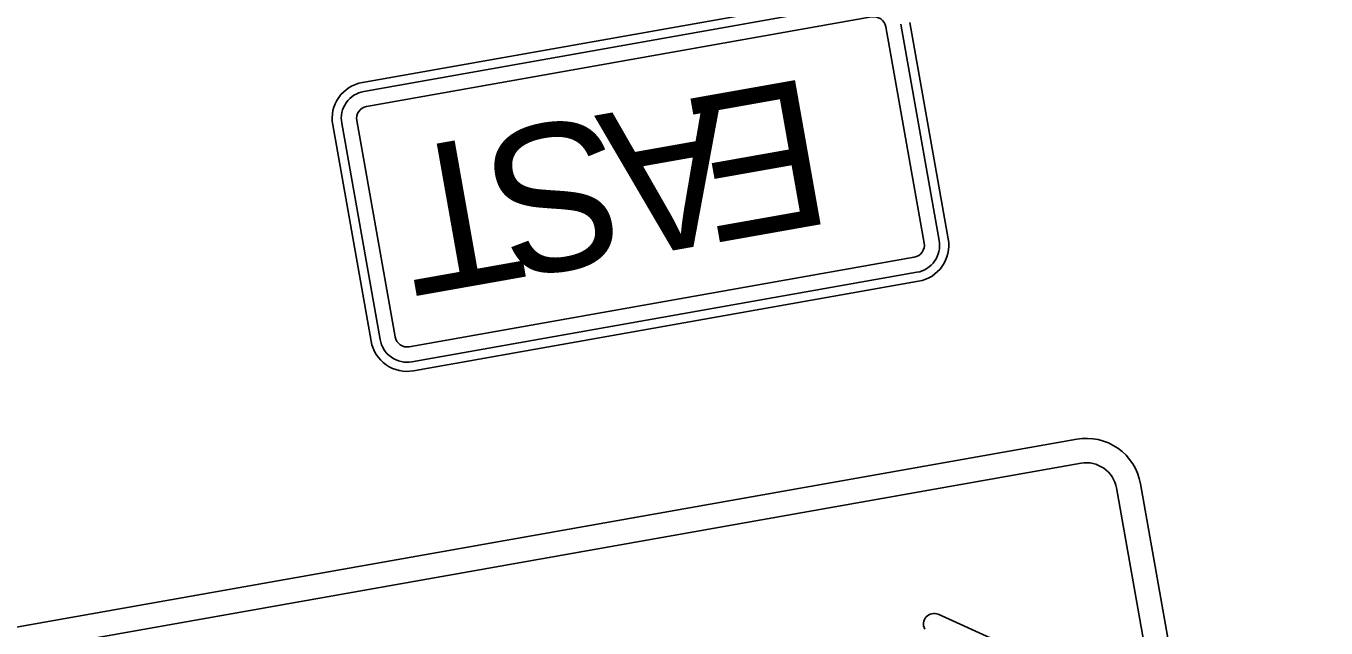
# Model space of a CAD drawing. Extents: x 1581789 to 1622364, y 1043167 to 1103486.
# Drawn here: x 1611850.73 to 1611886.22, y 1090916.96 to 1090933.4 of the extents above; entities that cross this region are included whole.
import ezdxf

# ---------------------------------------------------------------- set-up
doc = ezdxf.new("R2010")
doc.units = 0
doc.layers.add('RD_PD_ALT1_TX', color=7, linetype='Continuous')

msp = doc.modelspace()

# ---------------------------------------------------------------- linework, layer by layer
at = {"layer": 'RD_PD_ALT1_TX'}
for points in [[(1611873.698, 1090934.308), (1611859.913, 1090931.863)], [(1611859.957, 1090931.617), (1611873.742, 1090934.062)], [(1611873.815, 1090933.651), (1611860.03, 1090931.206)], [(1611875.249, 1090927.474), (1611874.201, 1090933.381)], [(1611874.611, 1090933.454), (1611875.659, 1090927.546)], [(1611875.905, 1090927.59), (1611874.857, 1090933.498)], [(1611859.103, 1090930.703), (1611860.151, 1090924.796)], [(1611860.397, 1090924.839), (1611859.35, 1090930.747)], [(1611859.76, 1090930.82), (1611860.808, 1090924.912)], [(1611861.194, 1090924.642), (1611874.979, 1090927.087)], [(1611875.052, 1090926.677), (1611861.267, 1090924.232)], [(1611861.31, 1090923.986), (1611875.095, 1090926.431)], [(1611879.415, 1090922.119), (1611819.352, 1090911.465)], [(1611819.352, 1090911.465), (1611879.415, 1090922.119)], [(1611879.531, 1090921.462), (1611819.469, 1090910.809)], [(1611885.562, 1090892.233), (1611880.497, 1090920.787)], [(1611886.218, 1090892.35), (1611881.154, 1090920.904)], [(1611881.154, 1090920.904), (1611886.218, 1090892.35)], [(1611878.774, 1090915.912), (1611875.633, 1090917.34)]]:
    msp.add_lwpolyline(points, dxfattribs=at)
for centre, radius, start, end in [((1611873.873, 1090933.323), 0.333, 10.0578, 100.0581), ((1611860.088, 1090930.878), 1, 100.0581, 190.0583), ((1611860.088, 1090930.878), 0.75, 100.0581, 190.0583), ((1611860.088, 1090930.878), 0.333, 100.0581, 190.0583), ((1611874.921, 1090927.415), 0.333, 280.0582, 10.0578), ((1611874.921, 1090927.415), 0.75, 280.0582, 10.0578), ((1611874.921, 1090927.415), 1, 280.0582, 10.0578), ((1611861.136, 1090924.97), 1, 190.058, 280.0582), ((1611861.136, 1090924.97), 0.75, 190.058, 280.0582), ((1611861.136, 1090924.97), 0.333, 190.058, 280.0582), ((1611879.677, 1090920.642), 1.5, 10.0578, 100.0581), ((1611879.677, 1090920.642), 1.5, 10.0578, 100.0581), ((1611879.677, 1090920.642), 0.833, 10.0578, 100.0581), ((1611875.522, 1090917.069), 0.292, 67.8154, 207.5255)]:
    msp.add_arc(centre, radius, start, end, dxfattribs=at)

# ---------------------------------------------------------------- texts
for s, p in [('E', (1611872.156, 1090932.003)), ('A', (1611869.741, 1090931.575)), ('S', (1611866.614, 1090931.02)), ('T', (1611863.795, 1090930.52))]:
    msp.add_text(s, height=4, rotation=190.058, dxfattribs=at).set_placement(p)

doc.saveas('drawing.dxf')
